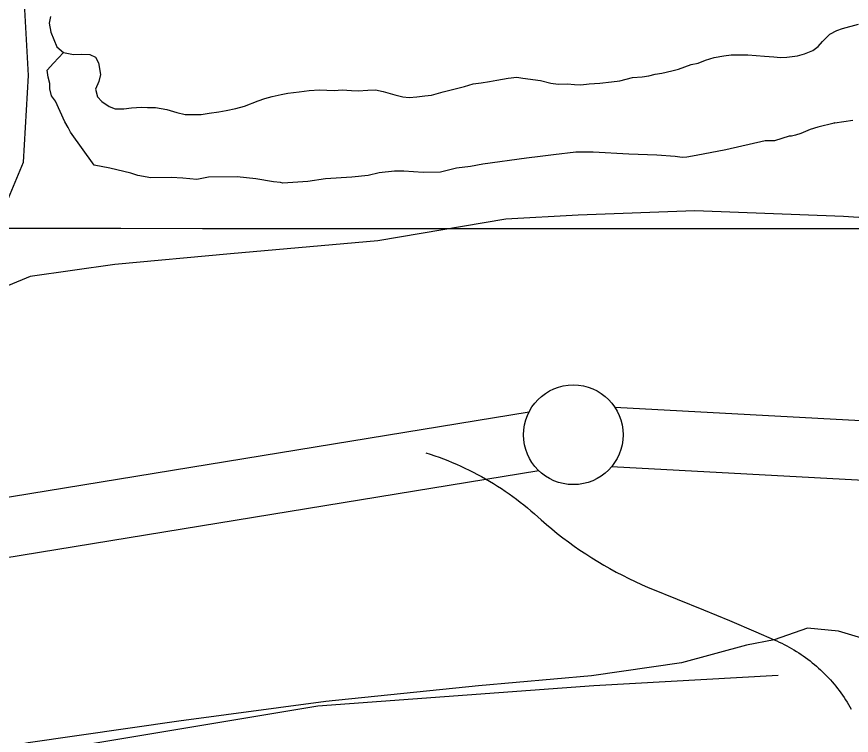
# Model space of a CAD drawing. Extents: x 3187622 to 3225504, y 800805 to 826213.
# Drawn here: x 3222686 to 3223104.6, y 811991.4 to 812351.9 of the extents above; entities that cross this region are included whole.
import ezdxf

# ---------------------------------------------------------------- set-up
doc = ezdxf.new("R2010")
doc.units = 0
for name, color, linetype in [('V-GRID-MAJR', 7, 'Continuous'), ('V-LEVE-TOET', 7, 'Continuous'), ('V-ROAD-CNTR', 7, 'Continuous'), ('V-SITE-VEGE', 7, 'Continuous'), ('V-SURV-LINE', 7, 'Continuous'), ('V-TOPO-SHOR', 7, 'Continuous')]:
    doc.layers.add(name, color=color, linetype=linetype)

msp = doc.modelspace()

# ---------------------------------------------------------------- linework, layer by layer
at = {"layer": 'V-GRID-MAJR'}
msp.add_spline([(3191808.85, 812309.639), (3197045.574, 812297.071), (3202282.3000000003, 812285.265), (3207519.028, 812274.221), (3212755.758, 812263.939), (3217992.489, 812254.4180000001), (3223229.221, 812245.659), (3223229.222, 812245.659)], degree=3, dxfattribs=at)
at = {"layer": 'V-LEVE-TOET'}
for points in [[(3223181.929, 812246.306), (3223100.65, 812251.657), (3223026.109, 812254.562), (3222967.565, 812252.432), (3222931.338, 812250.371), (3222867.181, 812239.458), (3222793.244, 812232.969), (3222735.234, 812227.659), (3222692.84, 812221.6730000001), (3222670.953, 812212.549), (3222648.593, 812200.564), (3222639.896, 812197.789), (3222632.465, 812199.343), (3222624.46, 812198.692), (3222608.199, 812197.011), (3222551.995, 812179.8030000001), (3222484.434, 812157.441), (3222389.358, 812118.511), (3222260.483, 812070.162), (3222168.3540000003, 812038.309), (3222065.6750000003, 812004.335), (3221988.949, 811975.835)], [(3223122.187, 812036.566), (3223098.2830000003, 812043.697), (3223082.659, 812045.211), (3223065.941, 812039.329), (3223052.0640000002, 812036.675), (3223019.433, 812027.77), (3222974.361, 812021.253), (3222917.69, 812016.291), (3222841.083, 812008.435), (3222767.349, 811998.5920000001), (3222691.778, 811987.726), (3222604.529, 811970.5260000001), (3222562.014, 811960.008), (3222503.822, 811940.263), (3222426.734, 811914.444), (3222331.282, 811879.37), (3222234.676, 811842.268), (3222134.418, 811801.437), (3222063.887, 811774.344), (3221998.38, 811748.144), (3221929.012, 811722.073), (3221836.703, 811691.394), (3221750.427, 811661.4500000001), (3221607.599, 811615.471)]]:
    msp.add_lwpolyline(points, dxfattribs=at)
at = {"layer": 'V-ROAD-CNTR'}
for points in [[(3222583.997409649, 812108.0916163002), (3222586.548468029, 812137.0036112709), (3222599.303759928, 812163.3645478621), (3222619.712226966, 812190.5758372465), (3222657.1277498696, 812221.188537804), (3222677.5362169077, 812250.9508855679), (3222689.4411560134, 812279.0125277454), (3222691.9922143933, 812322.380520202), (3222688.59080322, 812382.7555685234), (3222691.9922143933, 812421.8717970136), (3222697.9446839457, 812447.3823808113), (3222714.1013870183, 812469.491553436), (3222746.414793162, 812483.0971981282), (3222792.333843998, 812489.049667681), (3222870.566300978, 812495.8524900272), (3222947.0980523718, 812501.80495958)], [(3222891.261, 812133.138), (3222893.489, 812132.425), (3222895.707, 812131.677), (3222897.911, 812130.897), (3222900.1040000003, 812130.082), (3222902.285, 812129.232), (3222904.452, 812128.349), (3222906.605, 812127.432), (3222908.741, 812126.484), (3222910.862, 812125.501), (3222912.968, 812124.485), (3222915.057, 812123.438), (3222917.127, 812122.357), (3222919.179, 812121.247), (3222921.213, 812120.104), (3222923.228, 812118.931), (3222925.223, 812117.726), (3222927.1950000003, 812116.4940000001), (3222929.149, 812115.228), (3222931.078, 812113.936), (3222932.987, 812112.613), (3222934.8710000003, 812111.261), (3222936.733, 812109.883), (3222938.5700000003, 812108.474), (3222940.382, 812107.04), (3222942.17, 812105.578), (3222943.931, 812104.089), (3222945.666, 812102.5750000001), (3222947.374, 812101.035), (3222949.008, 812099.514), (3222951.683, 812097.21), (3222954.399, 812094.953), (3222957.153, 812092.741), (3222959.947, 812090.578), (3222962.779, 812088.463), (3222965.648, 812086.3960000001), (3222968.554, 812084.381), (3222971.497, 812082.4130000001), (3222974.473, 812080.498), (3222977.484, 812078.632), (3222980.5270000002, 812076.8200000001), (3222983.603, 812075.058), (3222986.71, 812073.35), (3222989.845, 812071.696), (3222993.012, 812070.096), (3222996.205, 812068.55), (3222999.426, 812067.059), (3223002.674, 812065.623), (3223004.0810000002, 812065.0210000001), (3223004.0810000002, 812065.0210000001), (3223017.291, 812059.791), (3223030.47, 812054.435), (3223043.612, 812048.957), (3223056.713, 812043.357), (3223065.941, 812039.329), (3223065.941, 812039.329), (3223067.221, 812038.772), (3223068.491, 812038.192), (3223069.752, 812037.5920000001), (3223071.002, 812036.97), (3223072.241, 812036.3250000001), (3223073.467, 812035.659), (3223074.684, 812034.971), (3223075.886, 812034.262), (3223077.076, 812033.533), (3223078.254, 812032.784), (3223079.419, 812032.014), (3223080.5700000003, 812031.223), (3223081.7060000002, 812030.412), (3223082.829, 812029.581), (3223083.937, 812028.731), (3223085.028, 812027.862), (3223086.106, 812026.975), (3223087.168, 812026.068), (3223088.213, 812025.143), (3223089.2430000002, 812024.2000000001), (3223090.255, 812023.238), (3223091.252, 812022.261), (3223092.2290000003, 812021.264), (3223093.19, 812020.252), (3223094.134, 812019.2220000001), (3223095.059, 812018.177), (3223095.965, 812017.1140000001), (3223096.853, 812016.037), (3223097.722, 812014.946), (3223098.572, 812013.838), (3223099.401, 812012.715), (3223100.2120000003, 812011.579), (3223101.003, 812010.4280000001), (3223101.773, 812009.262), (3223102.522, 812008.085), (3223103.251, 812006.895), (3223103.96, 812005.693), (3223104.646, 812004.476)]]:
    msp.add_lwpolyline(points, dxfattribs=at)
at = {"layer": 'V-SITE-VEGE'}
for p, q in [((3223100.145, 812346.0270000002), (3223108.179, 812348.1240000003)), ((3223093.8000000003, 812343.107), (3223097.302, 812344.9910000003)), ((3223097.302, 812344.9910000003), (3223100.145, 812346.0270000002)), ((3223087.99, 812337.0040000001), (3223090.144, 812339.541)), ((3223090.144, 812339.541), (3223093.8000000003, 812343.107)), ((3223085.325, 812334.962), (3223087.99, 812337.0040000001)), ((3222704.485, 812328.6460000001), (3222709.599, 812334.014)), ((3222709.599, 812334.014), (3222714.4760000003, 812333.057)), ((3222714.4760000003, 812333.057), (3222718.67, 812333.1)), ((3222718.67, 812333.1), (3222722.698, 812332.9770000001)), ((3222722.698, 812332.9770000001), (3222725.565, 812331.665)), ((3222725.565, 812331.665), (3222727.106, 812328.828)), ((3223031.508, 812330.198), (3223035.858, 812331.4189999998)), ((3223035.858, 812331.419), (3223040.716, 812332.3100000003)), ((3223040.716, 812332.31), (3223044.4020000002, 812332.8520000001)), ((3223044.4020000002, 812332.8520000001), (3223052.793, 812332.773)), ((3223052.793, 812332.773), (3223056.991, 812332.482)), ((3223056.991, 812332.482), (3223061.022, 812332.1890000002)), ((3223061.022, 812332.189), (3223065.7260000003, 812331.734)), ((3223065.7260000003, 812331.734), (3223069.0870000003, 812331.433)), ((3223069.0870000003, 812331.433), (3223072.271, 812331.636)), ((3223072.271, 812331.636), (3223077.633, 812332.3630000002)), ((3223077.633, 812332.3630000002), (3223081.149, 812333.2400000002)), ((3223081.149, 812333.24), (3223085.325, 812334.962)), ((3222701.409, 812325.1090000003), (3222704.485, 812328.6460000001)), ((3222727.106, 812328.828), (3222728.007, 812322.9650000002)), ((3223017.9620000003, 812325.693), (3223024.315, 812327.941)), ((3223024.315, 812327.941), (3223027.832, 812328.65)), ((3223027.832, 812328.65), (3223031.508, 812330.198)), ((3222701.835, 812321.611), (3222701.409, 812325.1090000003)), ((3222728.007, 812322.9650000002), (3222727.208, 812319.432)), ((3223003.061, 812322.346), (3223006.244, 812323.051)), ((3223006.244, 812323.051), (3223009.594, 812323.5870000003)), ((3223009.594, 812323.587), (3223014.616, 812324.816)), ((3223014.616, 812324.816), (3223017.9620000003, 812325.693)), ((3222702.646, 812318.506), (3222701.835, 812321.611)), ((3222702.6750000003, 812315.782), (3222702.646, 812318.506)), ((3222727.208, 812319.432), (3222725.565, 812315.5550000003)), ((3222915.003, 812318.228), (3222919.026, 812318.7720000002)), ((3222919.026, 812318.7720000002), (3222923.214, 812319.4890000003)), ((3222923.214, 812319.4890000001), (3222926.898, 812320.032)), ((3222926.898, 812320.032), (3222932.594, 812321.099)), ((3222932.594, 812321.099), (3222936.952, 812321.648)), ((3222936.952, 812321.648), (3222939.975, 812321.177)), ((3222939.975, 812321.177), (3222948.716, 812319.925)), ((3222948.716, 812319.925), (3222953.934, 812318.6370000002)), ((3222953.934, 812318.637), (3222957.628, 812318.174)), ((3222973.234, 812318.338), (3222978.434, 812318.562)), ((3222978.434, 812318.562), (3222984.3000000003, 812319.297)), ((3222984.3000000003, 812319.297), (3222988.49, 812319.8440000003)), ((3222988.49, 812319.8440000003), (3222994.849, 812321.421)), ((3222994.849, 812321.421), (3222999.713, 812321.808)), ((3222999.713, 812321.808), (3223003.061, 812322.3459999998)), ((3222703.49, 812312.2880000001), (3222702.6750000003, 812315.782)), ((3222725.565, 812315.5550000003), (3222726.616, 812311.707)), ((3222822.0840000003, 812313.5540000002), (3222827.781, 812314.2830000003)), ((3222827.781, 812314.283), (3222832.811, 812314.8420000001)), ((3222832.811, 812314.8420000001), (3222837.843, 812315.231)), ((3222837.843, 812315.231), (3222845.2260000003, 812314.973)), ((3222845.2260000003, 812314.973), (3222849.252, 812315.182)), ((3222849.252, 812315.182), (3222853.955, 812314.898)), ((3222853.955, 812314.898), (3222857.311, 812314.765)), ((3222857.311, 812314.765), (3222862.173, 812315.152)), ((3222862.173, 812315.152), (3222866.034, 812315.193)), ((3222866.034, 812315.193), (3222869.9, 812314.3960000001)), ((3222869.9, 812314.3960000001), (3222875.622, 812312.7779999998)), ((3222894.085, 812312.637), (3222899.9420000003, 812314.207)), ((3222899.9420000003, 812314.207), (3222906.6350000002, 812315.956)), ((3222906.6350000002, 812315.956), (3222910.653, 812317.007)), ((3222910.653, 812317.007), (3222915.003, 812318.228)), ((3222957.628, 812318.174), (3222962.327, 812318.224)), ((3222962.327, 812318.224), (3222965.853, 812317.925)), ((3222965.853, 812317.925), (3222969.044, 812317.791)), ((3222969.044, 812317.791), (3222973.234, 812318.3380000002)), ((3222705.464, 812309.583), (3222703.49, 812312.2880000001)), ((3222726.616, 812311.707), (3222728.822, 812309.3800000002)), ((3222807.188, 812309.706), (3222810.5330000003, 812310.914)), ((3222810.5330000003, 812310.914), (3222814.213, 812311.961)), ((3222814.213, 812311.961), (3222818.733, 812312.848)), ((3222818.733, 812312.848), (3222822.0840000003, 812313.5540000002)), ((3222875.622, 812312.778), (3222879.661, 812311.813)), ((3222879.661, 812311.813), (3222882.856, 812311.3420000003)), ((3222882.856, 812311.3420000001), (3222886.71, 812311.7189999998)), ((3222886.71, 812311.719), (3222890.733, 812312.2660000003)), ((3222890.733, 812312.2660000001), (3222894.085, 812312.6369999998)), ((3222710.2460000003, 812299.1240000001), (3222705.464, 812309.583)), ((3222728.822, 812309.3800000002), (3222732.373, 812306.9)), ((3222732.373, 812306.9), (3222735.404, 812305.755)), ((3222739.77, 812305.639), (3222743.625, 812306.1790000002)), ((3222743.625, 812306.1790000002), (3222748.6550000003, 812306.568)), ((3222748.6550000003, 812306.568), (3222751.6750000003, 812306.433)), ((3222751.6750000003, 812306.433), (3222755.7060000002, 812306.308)), ((3222755.7060000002, 812306.308), (3222761.4220000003, 812305.36)), ((3222791.128, 812304.836), (3222795.986, 812305.895)), ((3222795.986, 812305.895), (3222800.336, 812307.115)), ((3222800.336, 812307.115), (3222807.188, 812309.706)), ((3222735.404, 812305.755), (3222739.77, 812305.639)), ((3222761.4220000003, 812305.36), (3222766.3000000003, 812303.904)), ((3222766.3000000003, 812303.904), (3222770.509, 812302.939)), ((3222770.509, 812302.939), (3222774.873, 812302.819)), ((3222774.873, 812302.819), (3222778.5640000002, 812302.857)), ((3222778.5640000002, 812302.857), (3222782.582, 812303.5700000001)), ((3222782.582, 812303.5700000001), (3222787.446, 812304.2930000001)), ((3222787.446, 812304.2930000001), (3222791.128, 812304.8360000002)), ((3222711.832, 812296.416), (3222710.2460000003, 812299.1240000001)), ((3223095.995, 812298.528), (3223087.842, 812296.496)), ((3223096.384, 812298.532), (3223095.991, 812298.917)), ((3223095.991, 812298.917), (3223095.995, 812298.528)), ((3223105.324, 812299.794), (3223096.384, 812298.532)), ((3222713.026, 812294.0920000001), (3222711.832, 812296.416)), ((3222724.877, 812277.481), (3222713.026, 812294.0920000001)), ((3223079.3140000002, 812293.2930000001), (3223076.597, 812292.484)), ((3223083.963, 812295.286), (3223079.3140000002, 812293.2930000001)), ((3223087.842, 812296.496), (3223083.963, 812295.286)), ((3223061.448, 812289.601), (3223041.644, 812285.1090000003)), ((3223066.119, 812289.65), (3223061.448, 812289.601)), ((3223073.488, 812292.062), (3223066.119, 812289.65)), ((3223074.6550000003, 812292.0750000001), (3223073.488, 812292.062)), ((3223076.597, 812292.4840000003), (3223074.6550000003, 812292.0750000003)), ((3223041.644, 812285.109), (3223026.882, 812282.2299999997)), ((3222941.6520000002, 812280.938), (3222919.884, 812277.9839999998)), ((3222948.648, 812281.792), (3222941.6520000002, 812280.938)), ((3222955.257, 812282.64), (3222948.648, 812281.792)), ((3222966.531, 812283.926), (3222955.257, 812282.64)), ((3222975.094, 812284.0160000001), (3222966.531, 812283.926)), ((3222993.0100000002, 812283.039), (3222975.094, 812284.0160000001)), ((3223007.028, 812282.408), (3222993.0100000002, 812283.0390000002)), ((3223016.375, 812281.728), (3223007.028, 812282.408)), ((3223019.886, 812281.376), (3223016.375, 812281.728)), ((3223022.22, 812281.4010000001), (3223019.886, 812281.376)), ((3223026.882, 812282.23), (3223022.22, 812281.4010000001)), ((3222732.678, 812276.006), (3222724.877, 812277.481)), ((3222913.67, 812276.75), (3222906.6720000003, 812275.8979999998)), ((3222919.884, 812277.984), (3222913.67, 812276.7500000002)), ((3222743.215, 812273.393), (3222732.678, 812276.006)), ((3222746.7290000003, 812272.262), (3222743.215, 812273.393)), ((3222867.772, 812273.54), (3222862.3370000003, 812272.316)), ((3222875.549, 812274.4), (3222867.772, 812273.54)), ((3222880.218, 812274.452), (3222875.549, 812274.4)), ((3222889.9560000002, 812273.7760000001), (3222880.218, 812274.4520000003)), ((3222898.519, 812273.866), (3222889.9560000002, 812273.7760000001)), ((3222906.6720000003, 812275.898), (3222898.519, 812273.866)), ((3222753.361, 812271.167), (3222746.7290000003, 812272.262)), ((3222763.478, 812271.2710000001), (3222753.361, 812271.167)), ((3222769.321, 812270.943), (3222763.478, 812271.2710000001)), ((3222776.333, 812270.2390000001), (3222769.321, 812270.943)), ((3222782.16, 812271.47), (3222776.333, 812270.2390000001)), ((3222796.561, 812271.6210000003), (3222782.16, 812271.4700000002)), ((3222805.915, 812270.5520000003), (3222796.561, 812271.6210000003)), ((3222814.883, 812269.09), (3222805.915, 812270.552)), ((3222818.389, 812268.738), (3222814.883, 812269.09)), ((3222819.562, 812268.3630000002), (3222818.389, 812268.738)), ((3222832.006, 812269.27), (3222819.562, 812268.363)), ((3222840.946, 812270.5340000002), (3222832.006, 812269.2700000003)), ((3222854.1720000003, 812271.451), (3222840.946, 812270.534)), ((3222862.3370000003, 812272.316), (3222854.1720000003, 812271.451))]:
    msp.add_line(p, q, dxfattribs=at)
at = {"layer": 'V-SURV-LINE'}
for points in [[(3222985.9775782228, 812156.0880639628), (3223155.676000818, 812146.9092686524)], [(3222575.913784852, 812093.7313165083), (3222943.089616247, 812153.7698928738)], [(3223154.07583455, 812116.9519677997), (3222984.378654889, 812126.1306958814)], [(3222947.9220042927, 812124.161649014), (3222580.747433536, 812064.123278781)]]:
    msp.add_lwpolyline(points, dxfattribs=at)
msp.add_circle((3222965.2185, 812142.1885999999), 25, dxfattribs=at)
at = {"layer": 'V-TOPO-SHOR'}
for points in [[(3222703.031, 812352.069), (3222702.394, 812348.704), (3222703.113, 812344.182), (3222706.214, 812336.832), (3222709.599, 812334.014), (3222714.4760000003, 812333.057), (3222718.67, 812333.1020000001), (3222722.698, 812332.9770000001), (3222725.565, 812331.665), (3222727.106, 812328.828), (3222728.007, 812322.965), (3222727.2060000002, 812319.432), (3222725.5670000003, 812315.555), (3222726.616, 812311.707), (3222728.822, 812309.38), (3222732.373, 812306.9), (3222735.404, 812305.757), (3222739.77, 812305.637), (3222743.625, 812306.179), (3222748.6550000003, 812306.568), (3222751.6750000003, 812306.433), (3222755.7060000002, 812306.308), (3222761.4220000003, 812305.36), (3222766.302, 812303.904), (3222770.509, 812302.939), (3222774.873, 812302.819), (3222778.5640000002, 812302.857), (3222782.5840000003, 812303.5700000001), (3222787.444, 812304.2930000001), (3222791.128, 812304.836), (3222795.986, 812305.895), (3222800.336, 812307.115), (3222807.188, 812309.706), (3222810.5330000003, 812310.914), (3222814.213, 812311.961), (3222818.733, 812312.848), (3222822.0840000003, 812313.554), (3222827.781, 812314.285), (3222832.811, 812314.8420000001), (3222837.841, 812315.231), (3222845.2260000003, 812314.973), (3222849.252, 812315.182), (3222853.955, 812314.898), (3222857.311, 812314.765), (3222862.173, 812315.152), (3222866.034, 812315.193), (3222869.9, 812314.3960000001), (3222875.624, 812312.778), (3222879.661, 812311.813), (3222882.856, 812311.3420000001), (3222886.71, 812311.719), (3222890.733, 812312.2660000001), (3222894.085, 812312.637), (3222899.9420000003, 812314.207), (3222906.6350000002, 812315.956), (3222910.653, 812317.007), (3222915.003, 812318.228), (3222919.026, 812318.772), (3222923.214, 812319.4890000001), (3222926.898, 812320.032), (3222932.594, 812321.099), (3222936.952, 812321.648), (3222939.977, 812321.177), (3222948.716, 812319.925), (3222953.932, 812318.639), (3222957.628, 812318.174), (3222962.327, 812318.224), (3222965.853, 812317.925), (3222969.044, 812317.791), (3222973.234, 812318.338), (3222978.434, 812318.562), (3222984.3000000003, 812319.295), (3222988.49, 812319.844), (3222994.849, 812321.421), (3222999.713, 812321.808), (3223003.061, 812322.346), (3223006.244, 812323.051), (3223009.594, 812323.589), (3223014.616, 812324.816), (3223017.9620000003, 812325.693), (3223024.315, 812327.941), (3223027.832, 812328.65), (3223031.508, 812330.198), (3223035.858, 812331.419), (3223040.716, 812332.31), (3223044.4020000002, 812332.8520000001), (3223052.793, 812332.773), (3223056.991, 812332.482), (3223061.022, 812332.189), (3223065.7260000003, 812331.734), (3223069.0870000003, 812331.433), (3223072.271, 812331.636), (3223077.633, 812332.363), (3223081.149, 812333.24)], [(3223081.149, 812333.24), (3223085.325, 812334.962), (3223087.99, 812337.0040000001), (3223090.144, 812339.5430000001), (3223093.8000000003, 812343.107), (3223097.302, 812344.991), (3223100.145, 812346.027), (3223108.179, 812348.1240000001)], [(3221347.986, 811495.382), (3221913.2969211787, 811698.2836315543), (3222200.6752480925, 811811.1822599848), (3222488.053575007, 811913.8173767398), (3222652.2697618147, 811975.3984467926), (3222837.0129719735, 812006.1889818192), (3222975.570379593, 812016.4524934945), (3223067.9419846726, 812021.5842493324)]]:
    msp.add_lwpolyline(points, dxfattribs=at)

doc.saveas('drawing.dxf')
